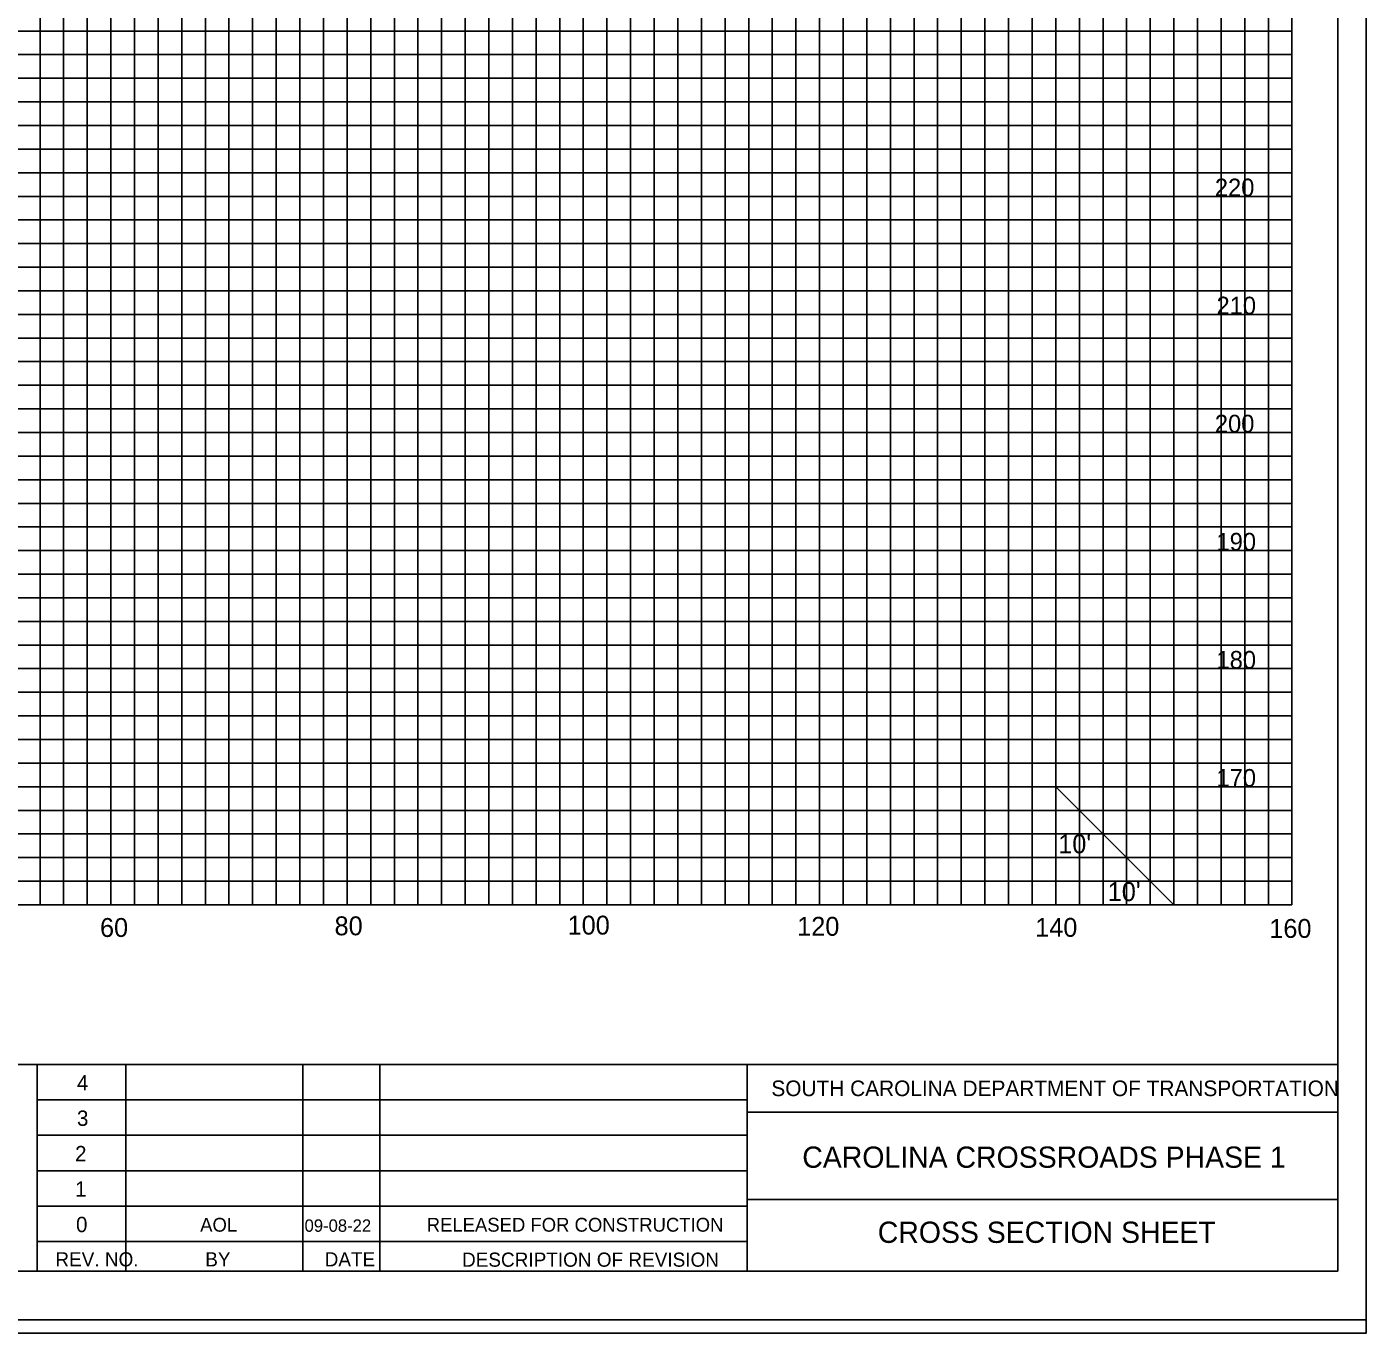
# Model space of a CAD drawing. Extents: x 967 to 1623, y 964 to 7064.
# Drawn here: x 1212.9 to 1326.3, y 2083.7 to 2194.4 of the extents above; entities that cross this region are included whole.
import ezdxf

# ---------------------------------------------------------------- set-up
doc = ezdxf.new("R2010")
doc.units = 0
for name, color, linetype in [('Default', 7, 'Continuous'), ('RD_SHT_Bndy', 7, 'Continuous'), ('RD_SHT_IplotShp', 7, 'Continuous'), ('RD_SHT_Misc1', 7, 'Continuous'), ('RD_SHT_MjGrid', 7, 'Continuous'), ('RD_SHT_MnGrid', 7, 'Continuous'), ('RD_SHT_TX', 7, 'Continuous'), ('RD_Sketch1', 7, 'Continuous')]:
    doc.layers.add(name, color=color, linetype=linetype)

msp = doc.modelspace()

# ---------------------------------------------------------------- linework, layer by layer
at = {"layer": 'RD_SHT_Bndy'}
for p, q in [((1323.89, 2298.46), (1323.89, 2088.98)), ((996.11, 2106.49), (1323.89, 2106.49)), ((1213.76, 2088.94), (1213.76, 2106.49)), ((1221.26, 2088.95), (1221.26, 2106.48)), ((1236.26, 2088.95), (1236.26, 2106.48)), ((1242.76, 2088.95), (1242.76, 2106.48)), ((1273.88, 2088.98), (1273.88, 2106.49)), ((1213.76, 2103.48), (1273.88, 2103.48)), ((1323.93, 2102.43), (1273.88, 2102.43)), ((1213.76, 2100.48), (1273.88, 2100.48)), ((1213.76, 2097.48), (1273.88, 2097.48)), ((1323.89, 2095.04), (1273.88, 2095.04)), ((1213.76, 2094.48), (1273.88, 2094.48)), ((1213.76, 2091.48), (1273.88, 2091.48)), ((1323.89, 2088.98), (996.11, 2088.98))]:
    msp.add_line(p, q, dxfattribs=at)
at = {"layer": 'RD_SHT_IplotShp'}
for points in [[(967.41, 2083.72), (1326.28, 2083.72), (1326.28, 2303.72), (967.41, 2303.72)], [(988.52, 2084.84), (1326.28, 2084.84), (1326.28, 2302.6), (988.52, 2302.6)]]:
    msp.add_lwpolyline(points, close=True, dxfattribs=at)
at = {"layer": 'RD_SHT_MjGrid'}
for p, q in [((1220, 2120), (1220, 2290)), ((1230, 2120), (1230, 2290)), ((1240, 2120), (1240, 2290)), ((1250, 2120), (1250, 2290)), ((1260, 2120), (1260, 2290)), ((1270, 2120), (1270, 2290)), ((1280, 2120), (1280, 2290)), ((1290, 2120), (1290, 2290)), ((1300, 2120), (1300, 2290)), ((1310, 2120), (1310, 2290)), ((1320, 2120), (1320, 2290)), ((1000, 2190), (1320, 2190)), ((1000, 2180), (1320, 2180)), ((1000, 2170), (1320, 2170)), ((1000, 2160), (1320, 2160)), ((1000, 2150), (1320, 2150)), ((1000, 2140), (1320, 2140)), ((1000, 2130), (1320, 2130)), ((1000, 2120), (1320, 2120))]:
    msp.add_line(p, q, dxfattribs=at)
at = {"layer": 'RD_SHT_MnGrid'}
for p, q in [((1214, 2120), (1214, 2290)), ((1216, 2120), (1216, 2290)), ((1218, 2120), (1218, 2290)), ((1222, 2120), (1222, 2290)), ((1224, 2120), (1224, 2290)), ((1226, 2120), (1226, 2290)), ((1228, 2120), (1228, 2290)), ((1232, 2120), (1232, 2290)), ((1234, 2120), (1234, 2290)), ((1236, 2120), (1236, 2290)), ((1238, 2120), (1238, 2290)), ((1242, 2120), (1242, 2290)), ((1244, 2120), (1244, 2290)), ((1246, 2120), (1246, 2290)), ((1248, 2120), (1248, 2290)), ((1252, 2120), (1252, 2290)), ((1254, 2120), (1254, 2290)), ((1256, 2120), (1256, 2290)), ((1258, 2120), (1258, 2290)), ((1262, 2120), (1262, 2290)), ((1264, 2120), (1264, 2290)), ((1266, 2120), (1266, 2290)), ((1268, 2120), (1268, 2290)), ((1272, 2120), (1272, 2290)), ((1274, 2120), (1274, 2290)), ((1276, 2120), (1276, 2290)), ((1278, 2120), (1278, 2290)), ((1282, 2120), (1282, 2290)), ((1284, 2120), (1284, 2290)), ((1286, 2120), (1286, 2290)), ((1288, 2120), (1288, 2290)), ((1292, 2120), (1292, 2290)), ((1294, 2120), (1294, 2290)), ((1296, 2120), (1296, 2290)), ((1298, 2120), (1298, 2290)), ((1302, 2120), (1302, 2290)), ((1304, 2120), (1304, 2290)), ((1306, 2120), (1306, 2290)), ((1308, 2120), (1308, 2290)), ((1312, 2120), (1312, 2290)), ((1314, 2120), (1314, 2290)), ((1316, 2120), (1316, 2290)), ((1318, 2120), (1318, 2290)), ((1000, 2194), (1320, 2194)), ((1000, 2192), (1320, 2192)), ((1000, 2188), (1320, 2188)), ((1000, 2186), (1320, 2186)), ((1000, 2184), (1320, 2184)), ((1000, 2182), (1320, 2182)), ((1000, 2178), (1320, 2178)), ((1000, 2176), (1320, 2176)), ((1000, 2174), (1320, 2174)), ((1000, 2172), (1320, 2172)), ((1000, 2168), (1320, 2168)), ((1000, 2166), (1320, 2166)), ((1000, 2164), (1320, 2164)), ((1000, 2162), (1320, 2162)), ((1000, 2158), (1320, 2158)), ((1000, 2156), (1320, 2156)), ((1000, 2154), (1320, 2154)), ((1000, 2152), (1320, 2152)), ((1000, 2148), (1320, 2148)), ((1000, 2146), (1320, 2146)), ((1000, 2144), (1320, 2144)), ((1000, 2142), (1320, 2142)), ((1000, 2138), (1320, 2138)), ((1000, 2136), (1320, 2136)), ((1000, 2134), (1320, 2134)), ((1000, 2132), (1320, 2132)), ((1000, 2128), (1320, 2128)), ((1000, 2126), (1320, 2126)), ((1000, 2124), (1320, 2124)), ((1000, 2122), (1320, 2122))]:
    msp.add_line(p, q, dxfattribs=at)
at = {"layer": 'RD_SHT_TX'}
msp.add_line((1300, 2130), (1310, 2120), dxfattribs=at)
at = {"layer": 'RD_Sketch1'}
msp.add_lwpolyline([(967.41, 2083.72), (1326.28, 2083.72), (1326.28, 2303.72), (967.41, 2303.72)], close=True, dxfattribs=at)

# ---------------------------------------------------------------- texts
at = {"layer": 'Default'}
for s, p in [('220', (1313.47, 2180)), ('210', (1313.61, 2170)), ('200', (1313.47, 2160)), ('190', (1313.61, 2150)), ('180', (1313.61, 2140)), ('170', (1313.61, 2130))]:
    msp.add_text(s, height=1.5, dxfattribs=at).set_placement(p)
at = {"layer": 'RD_SHT_Misc1'}
for s, height, p in [('AOL', 1.17, (1227.56, 2092.32)), ('RELEASED FOR CONSTRUCTION', 1.17, (1246.74, 2092.32)), ('09-08-22', 1.053, (1236.4, 2092.31))]:
    msp.add_text(s, height=height, dxfattribs=at).set_placement(p)
at = {"layer": 'RD_SHT_TX'}
for s, height, p in [("10'", 1.6, (1300.21, 2124.36)), ("10'", 1.6, (1304.4, 2120.32)), ('60', 1.6, (1219.08, 2117.28)), ('80', 1.6, (1238.94, 2117.42)), ('100', 1.6, (1258.67, 2117.48)), ('120', 1.6, (1278.11, 2117.38)), ('140', 1.6, (1298.26, 2117.29)), ('160', 1.6, (1318.08, 2117.2)), ('4', 1.3, (1217.13, 2104.28)), ('SOUTH CAROLINA DEPARTMENT OF TRANSPORTATION', 1.32, (1275.92, 2103.8)), ('3', 1.3, (1217.13, 2101.28)), ('2', 1.3, (1216.97, 2098.28)), ('1', 1.3, (1216.97, 2095.28)), ('0', 1.3, (1217.05, 2092.28)), ('REV. NO.', 1.2, (1215.3, 2089.38)), ('BY', 1.2, (1227.99, 2089.38)), ('DATE', 1.2, (1238.1, 2089.38)), ('DESCRIPTION OF REVISION', 1.2, (1249.73, 2089.35))]:
    msp.add_text(s, height=height, dxfattribs=at).set_placement(p)
for s, p in [('CAROLINA CROSSROADS PHASE 1', (1278.54, 2097.73)), ('CROSS SECTION SHEET', (1284.93, 2091.37))]:
    msp.add_text(s, height=1.8, rotation=0, dxfattribs=at).set_placement(p)

doc.saveas('drawing.dxf')
